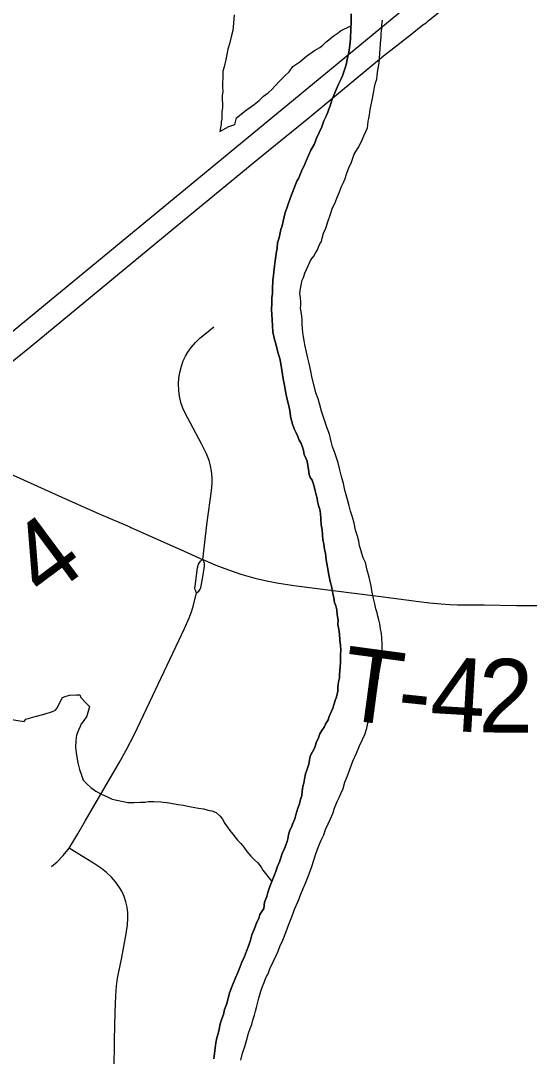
# Model space of a CAD drawing. Extents: x 2.1 to 73.9, y 4 to 26.
# Drawn here: x 48.3897 to 48.5861, y 22.8722 to 23.2719 of the extents above; entities that cross this region are included whole.
import ezdxf

# ---------------------------------------------------------------- set-up
doc = ezdxf.new("R2010")
doc.units = 0
for name, color, linetype in [('GM_X_City_Street', 7, 'Continuous'), ('GM_X_Major_River', 7, 'Continuous'), ('GM_X_Minor_River', 7, 'Continuous'), ('GM_X_Township_Road', 7, 'Continuous'), ('GM_X_Township_Road_Text', 7, 'Continuous'), ('GM_X_US_Route', 7, 'Continuous')]:
    doc.layers.add(name, color=color, linetype=linetype)

msp = doc.modelspace()

# ---------------------------------------------------------------- linework, layer by layer
at = {"layer": 'GM_X_City_Street'}
for points in [[(48.46002, 23.06397), (48.46069, 23.06944), (48.46179, 23.0784), (48.46337, 23.0904), (48.46363, 23.09347), (48.46365, 23.09561), (48.46345, 23.09804), (48.46307, 23.10013), (48.46249, 23.10218), (48.46147, 23.10473), (48.45959, 23.10862), (48.45532, 23.11655), (48.45328, 23.12042), (48.45237, 23.12243), (48.45163, 23.12451), (48.45104, 23.12698), (48.45073, 23.12918), (48.45066, 23.13171), (48.45081, 23.13393), (48.45115, 23.13612), (48.45177, 23.13858), (48.45253, 23.14067), (48.45335, 23.14238), (48.45431, 23.14403), (48.4556, 23.14583), (48.45726, 23.14774), (48.45908, 23.14949), (48.46151, 23.15149), (48.46428, 23.1537)], [(48.45766, 23.05104), (48.4573, 23.05176), (48.45714, 23.05223), (48.45703, 23.05308), (48.45704, 23.05364), (48.45802, 23.06078), (48.45837, 23.06212), (48.45886, 23.06293), (48.45917, 23.06334), (48.4596, 23.06375), (48.46002, 23.06397)], [(48.45766, 23.05104), (48.45847, 23.05176), (48.459, 23.05252), (48.45926, 23.05305), (48.46012, 23.05728), (48.46067, 23.06134), (48.46071, 23.06187), (48.46067, 23.06236), (48.46058, 23.0628), (48.46046, 23.06317), (48.46029, 23.06349), (48.46002, 23.06397)], [(48.40167, 22.94542), (48.40377, 22.94731), (48.40616, 22.94972), (48.40798, 22.95196), (48.4084, 22.95258), (48.40991, 22.9548), (48.41182, 22.95803), (48.41474, 22.96326), (48.4243, 22.9796), (48.42776, 22.98551), (48.43049, 22.99042), (48.43361, 22.99652), (48.43837, 23.00632), (48.44507, 23.0207), (48.45296, 23.03728), (48.45488, 23.04172), (48.45579, 23.04411), (48.45646, 23.04634), (48.45766, 23.05104)], [(48.42577, 22.8667), (48.42595, 22.87852), (48.42616, 22.88909), (48.42641, 22.89562), (48.42672, 22.89933), (48.42716, 22.90241), (48.42859, 22.90974), (48.43045, 22.91952), (48.43094, 22.9229), (48.43111, 22.92538), (48.43106, 22.92756), (48.43081, 22.92972), (48.43033, 22.93184), (48.42966, 22.93391), (48.42877, 22.9359), (48.42768, 22.93778), (48.42639, 22.93954), (48.42473, 22.94139), (48.42292, 22.9431), (48.42098, 22.94465), (48.41788, 22.94673), (48.41153, 22.95065), (48.4084, 22.95258)]]:
    msp.add_lwpolyline(points, dxfattribs=at)
at = {"layer": 'GM_X_Major_River'}
for points in [[(48.51739, 23.27453), (48.51731, 23.27149), (48.51724, 23.26864), (48.51715, 23.26504), (48.51689, 23.26239), (48.51645, 23.25974), (48.51581, 23.25691), (48.51537, 23.25483), (48.51496, 23.25332), (48.51455, 23.25219), (48.51394, 23.25069), (48.51333, 23.24919), (48.51254, 23.24769), (48.51172, 23.24562), (48.51071, 23.24318), (48.50991, 23.2413), (48.50949, 23.23998), (48.50928, 23.23903), (48.50868, 23.23772), (48.50827, 23.23659), (48.50766, 23.23509), (48.50685, 23.23321), (48.50604, 23.23095), (48.50503, 23.2287), (48.50403, 23.22682), (48.50302, 23.22419), (48.50182, 23.22194), (48.50082, 23.21988), (48.50001, 23.21781), (48.4992, 23.21593), (48.49841, 23.21443), (48.4976, 23.21256), (48.49699, 23.21105), (48.49639, 23.20993), (48.49436, 23.20466), (48.49376, 23.20335), (48.49314, 23.20147), (48.49252, 23.19958), (48.49191, 23.19789), (48.49149, 23.19619), (48.49107, 23.19449), (48.49064, 23.19279), (48.49023, 23.19129), (48.4898, 23.1894), (48.48938, 23.1877), (48.48896, 23.18619), (48.48872, 23.18411), (48.48849, 23.18278), (48.48826, 23.18108), (48.48802, 23.17919), (48.48778, 23.17711), (48.48754, 23.17502), (48.48731, 23.17351), (48.48708, 23.17181), (48.48705, 23.17048), (48.48702, 23.16953), (48.48699, 23.16839), (48.48695, 23.16668), (48.48672, 23.16498), (48.48667, 23.16289), (48.4866, 23.16043), (48.48674, 23.15852), (48.48688, 23.15643), (48.48702, 23.15415), (48.48715, 23.15187), (48.48766, 23.14939), (48.48835, 23.14671), (48.48904, 23.14403), (48.48991, 23.14097), (48.49057, 23.13697), (48.49106, 23.13373), (48.49156, 23.13106), (48.49206, 23.1282), (48.49257, 23.12571), (48.49309, 23.1238), (48.4936, 23.12151), (48.49393, 23.11922), (48.49462, 23.11655), (48.49533, 23.11444), (48.49605, 23.1129), (48.49677, 23.11137), (48.4973, 23.11002)], [(48.4973, 23.11002), (48.49677, 23.11137), (48.49605, 23.1129), (48.49533, 23.11444), (48.49462, 23.11655), (48.49393, 23.11922), (48.4936, 23.12151), (48.49309, 23.1238), (48.49257, 23.12571), (48.49206, 23.1282), (48.49156, 23.13106), (48.49106, 23.13373), (48.49057, 23.13697), (48.48991, 23.14097), (48.48904, 23.14403), (48.48835, 23.14671), (48.48766, 23.14939), (48.48715, 23.15187), (48.48702, 23.15415), (48.48688, 23.15643), (48.48674, 23.15852), (48.4866, 23.16043), (48.48667, 23.16289), (48.48672, 23.16498), (48.48695, 23.16668), (48.48699, 23.16839), (48.48702, 23.16953), (48.48705, 23.17048), (48.48708, 23.17181), (48.48731, 23.17351), (48.48754, 23.17502), (48.48778, 23.17711), (48.48802, 23.17919), (48.48826, 23.18108), (48.48849, 23.18278), (48.48872, 23.18411), (48.48896, 23.18619), (48.48938, 23.1877), (48.4898, 23.1894), (48.49023, 23.19129), (48.49064, 23.19279), (48.49107, 23.19449), (48.49149, 23.19619), (48.49191, 23.19789), (48.49252, 23.19958), (48.49314, 23.20147), (48.49376, 23.20335), (48.49436, 23.20466), (48.49639, 23.20993), (48.49699, 23.21105), (48.4976, 23.21256), (48.49841, 23.21443), (48.4992, 23.21593), (48.50001, 23.21781), (48.50082, 23.21988), (48.50182, 23.22194), (48.50302, 23.22419), (48.50403, 23.22682), (48.50503, 23.2287), (48.50604, 23.23095), (48.50685, 23.23321), (48.50766, 23.23509), (48.50827, 23.23659), (48.50868, 23.23772), (48.50928, 23.23903), (48.50949, 23.23998), (48.50991, 23.2413), (48.51071, 23.24318), (48.51172, 23.24562), (48.51254, 23.24769), (48.51333, 23.24919), (48.51394, 23.25069), (48.51455, 23.25219), (48.51496, 23.25332), (48.51537, 23.25483), (48.51581, 23.25691), (48.51645, 23.25974), (48.51689, 23.26239), (48.51715, 23.26504), (48.51724, 23.26864), (48.51731, 23.27149), (48.51739, 23.27453)], [(48.50594, 23.1212), (48.50524, 23.12368), (48.50454, 23.12598), (48.50365, 23.12828), (48.5021, 23.13459), (48.50177, 23.13669), (48.50108, 23.13955), (48.50057, 23.14165), (48.50005, 23.14394), (48.49954, 23.14624), (48.49921, 23.14833), (48.49888, 23.15005), (48.49873, 23.15157), (48.49857, 23.1531), (48.49843, 23.15481), (48.49847, 23.15633), (48.49831, 23.15785), (48.49798, 23.15957), (48.49782, 23.1609), (48.49785, 23.16204), (48.49788, 23.16337), (48.49773, 23.16489), (48.49758, 23.1666), (48.49782, 23.1685), (48.49847, 23.17171), (48.49888, 23.17284), (48.49949, 23.17453), (48.5001, 23.17584), (48.5007, 23.17735), (48.50171, 23.1796), (48.50289, 23.18109), (48.50368, 23.1824), (48.50428, 23.18352), (48.50488, 23.18484), (48.50528, 23.18578), (48.50588, 23.18671), (48.5061, 23.18804), (48.50672, 23.18992), (48.50752, 23.1918), (48.50834, 23.19425), (48.50917, 23.19688), (48.51019, 23.19971), (48.51099, 23.20139), (48.51181, 23.20346), (48.51282, 23.2059), (48.51363, 23.20797), (48.51442, 23.20947), (48.51503, 23.21098), (48.51545, 23.21229), (48.51585, 23.21342), (48.51647, 23.21512), (48.51747, 23.21737), (48.5185, 23.22038), (48.52008, 23.22281), (48.52128, 23.22525), (48.52229, 23.2275), (48.52309, 23.22938), (48.52369, 23.2305), (48.52372, 23.23164), (48.52395, 23.23316), (48.52416, 23.2341), (48.52439, 23.23561), (48.52463, 23.2377), (48.52548, 23.24128), (48.52593, 23.24393), (48.52636, 23.2462), (48.52679, 23.24789), (48.5272, 23.2494), (48.52743, 23.25092), (48.52767, 23.25281), (48.52812, 23.25546), (48.52869, 23.26304), (48.52894, 23.26569), (48.52898, 23.26702), (48.529, 23.26797), (48.52921, 23.26891), (48.52925, 23.27024), (48.52948, 23.27213)], [(48.50594, 23.1212), (48.50524, 23.12368), (48.50454, 23.12598), (48.50365, 23.12828), (48.5021, 23.13459), (48.50177, 23.13669), (48.50108, 23.13955), (48.50057, 23.14165), (48.50005, 23.14394), (48.49954, 23.14624), (48.49921, 23.14833), (48.49888, 23.15005), (48.49873, 23.15157), (48.49857, 23.1531), (48.49843, 23.15481), (48.49847, 23.15633), (48.49831, 23.15785), (48.49798, 23.15957), (48.49782, 23.1609), (48.49785, 23.16204), (48.49788, 23.16337), (48.49773, 23.16489), (48.49758, 23.1666), (48.49782, 23.1685), (48.49847, 23.17171), (48.49888, 23.17284), (48.49949, 23.17453), (48.5001, 23.17584), (48.5007, 23.17735), (48.50171, 23.1796), (48.50289, 23.18109), (48.50368, 23.1824), (48.50428, 23.18352), (48.50488, 23.18484), (48.50528, 23.18578), (48.50588, 23.18671), (48.5061, 23.18804), (48.50672, 23.18992), (48.50752, 23.1918), (48.50834, 23.19425), (48.50917, 23.19688), (48.51019, 23.19971), (48.51099, 23.20139), (48.51181, 23.20346), (48.51282, 23.2059), (48.51363, 23.20797), (48.51442, 23.20947), (48.51503, 23.21098), (48.51545, 23.21229), (48.51585, 23.21342), (48.51647, 23.21512), (48.51747, 23.21737), (48.5185, 23.22038), (48.52008, 23.22281), (48.52128, 23.22525), (48.52229, 23.2275), (48.52309, 23.22938), (48.52369, 23.2305), (48.52372, 23.23164), (48.52395, 23.23316), (48.52416, 23.2341), (48.52439, 23.23561), (48.52463, 23.2377), (48.52548, 23.24128), (48.52593, 23.24393), (48.52636, 23.2462), (48.52679, 23.24789), (48.5272, 23.2494), (48.52743, 23.25092), (48.52767, 23.25281), (48.52812, 23.25546), (48.52869, 23.26304), (48.52894, 23.26569), (48.52898, 23.26702), (48.529, 23.26797), (48.52921, 23.26891), (48.52925, 23.27024), (48.52948, 23.27213)], [(48.48411, 22.90184), (48.48471, 22.90297), (48.48531, 22.90409), (48.48592, 22.90598), (48.48853, 22.91142), (48.48913, 22.91273), (48.48975, 22.91462), (48.49095, 22.91705), (48.49216, 22.92006), (48.49318, 22.92288), (48.4944, 22.92608), (48.49562, 22.92928), (48.49683, 22.9321), (48.49785, 22.93473), (48.49885, 22.93698), (48.49967, 22.93905), (48.50047, 22.94093), (48.50109, 22.94262), (48.50211, 22.94545), (48.50293, 22.94789), (48.50375, 22.95034), (48.50477, 22.95317), (48.50578, 22.95561), (48.50678, 22.95767), (48.5074, 22.95975), (48.50841, 22.962), (48.50941, 22.96387), (48.51022, 22.96594), (48.51104, 22.96839), (48.51205, 22.97083), (48.51285, 22.97233), (48.51345, 22.97384), (48.51426, 22.97552), (48.51489, 22.97798), (48.5159, 22.98042), (48.51692, 22.98324), (48.51794, 22.98607), (48.51935, 22.98926), (48.52056, 22.99208), (48.52176, 22.99452), (48.52257, 22.99639), (48.52339, 22.99884), (48.52381, 23.00073), (48.52443, 23.00242), (48.52485, 23.00412), (48.52527, 23.00582), (48.5257, 23.00771), (48.52613, 23.0096), (48.52657, 23.01205), (48.52701, 23.01451), (48.52744, 23.01659), (48.52786, 23.0181), (48.52809, 23.0198), (48.52831, 23.02112), (48.52897, 23.02453), (48.5292, 23.02604), (48.52924, 23.02775), (48.52928, 23.02946), (48.52933, 23.03154), (48.5292, 23.03364), (48.52905, 23.03535), (48.52872, 23.03726), (48.52839, 23.03916), (48.52804, 23.04069), (48.5277, 23.04203), (48.52735, 23.04337), (48.52682, 23.0449), (48.52649, 23.04681), (48.52597, 23.04891), (48.52546, 23.05139), (48.52497, 23.05425), (48.52428, 23.05712), (48.52358, 23.05979), (48.5229, 23.06285), (48.52199, 23.06458), (48.52147, 23.0663), (48.52112, 23.06764), (48.52059, 23.06918), (48.52026, 23.07108), (48.51974, 23.07299), (48.51904, 23.07529), (48.51853, 23.07796), (48.51783, 23.08026), (48.51713, 23.08256), (48.51661, 23.08466), (48.51591, 23.08714), (48.51539, 23.08887), (48.51487, 23.09078), (48.51436, 23.09326), (48.51367, 23.09594), (48.51297, 23.09861), (48.51228, 23.10129), (48.51158, 23.10359), (48.51087, 23.1055), (48.51015, 23.10742), (48.50964, 23.10952), (48.50895, 23.11239), (48.50806, 23.11469), (48.50736, 23.11698), (48.50664, 23.1189), (48.50594, 23.1212)], [(48.48411, 22.90184), (48.48471, 22.90297), (48.48531, 22.90409), (48.48592, 22.90598), (48.48853, 22.91142), (48.48913, 22.91273), (48.48975, 22.91462), (48.49095, 22.91705), (48.49216, 22.92006), (48.49318, 22.92288), (48.4944, 22.92608), (48.49562, 22.92928), (48.49683, 22.9321), (48.49785, 22.93473), (48.49885, 22.93698), (48.49967, 22.93905), (48.50047, 22.94093), (48.50109, 22.94262), (48.50211, 22.94545), (48.50293, 22.94789), (48.50375, 22.95034), (48.50477, 22.95317), (48.50578, 22.95561), (48.50678, 22.95767), (48.5074, 22.95975), (48.50841, 22.962), (48.50941, 22.96387), (48.51022, 22.96594), (48.51104, 22.96839), (48.51205, 22.97083), (48.51285, 22.97233), (48.51345, 22.97384), (48.51426, 22.97552), (48.51489, 22.97798), (48.5159, 22.98042), (48.51692, 22.98324), (48.51794, 22.98607), (48.51935, 22.98926), (48.52056, 22.99208), (48.52176, 22.99452), (48.52257, 22.99639), (48.52339, 22.99884), (48.52381, 23.00073), (48.52443, 23.00242), (48.52485, 23.00412), (48.52527, 23.00582), (48.5257, 23.00771), (48.52613, 23.0096), (48.52657, 23.01205), (48.52701, 23.01451), (48.52744, 23.01659), (48.52786, 23.0181), (48.52809, 23.0198), (48.52831, 23.02112), (48.52897, 23.02453), (48.5292, 23.02604), (48.52924, 23.02775), (48.52928, 23.02946), (48.52933, 23.03154), (48.5292, 23.03364), (48.52905, 23.03535), (48.52872, 23.03726), (48.52839, 23.03916), (48.52804, 23.04069), (48.5277, 23.04203), (48.52735, 23.04337), (48.52682, 23.0449), (48.52649, 23.04681), (48.52597, 23.04891), (48.52546, 23.05139), (48.52497, 23.05425), (48.52428, 23.05712), (48.52358, 23.05979), (48.5229, 23.06285), (48.52199, 23.06458), (48.52147, 23.0663), (48.52112, 23.06764), (48.52059, 23.06918), (48.52026, 23.07108), (48.51974, 23.07299), (48.51904, 23.07529), (48.51853, 23.07796), (48.51783, 23.08026), (48.51713, 23.08256), (48.51661, 23.08466), (48.51591, 23.08714), (48.51539, 23.08887), (48.51487, 23.09078), (48.51436, 23.09326), (48.51367, 23.09594), (48.51297, 23.09861), (48.51228, 23.10129), (48.51158, 23.10359), (48.51087, 23.1055), (48.51015, 23.10742), (48.50964, 23.10952), (48.50895, 23.11239), (48.50806, 23.11469), (48.50736, 23.11698), (48.50664, 23.1189), (48.50594, 23.1212)], [(48.4973, 23.11002), (48.49803, 23.10868), (48.49857, 23.10733), (48.49891, 23.10599), (48.49925, 23.10447), (48.50033, 23.10197), (48.50082, 23.09873), (48.50115, 23.09682), (48.5015, 23.09567), (48.50223, 23.09452), (48.50295, 23.0926), (48.50346, 23.0905), (48.5038, 23.08897), (48.50415, 23.08763), (48.50431, 23.0863), (48.50466, 23.08534), (48.50483, 23.08439), (48.50518, 23.08324), (48.50552, 23.08171), (48.50566, 23.07962), (48.50579, 23.07734), (48.50612, 23.07543), (48.50626, 23.07353), (48.50641, 23.07162), (48.50674, 23.06991), (48.50708, 23.068), (48.50741, 23.06628), (48.50773, 23.0638), (48.50823, 23.06094), (48.50873, 23.05808), (48.50923, 23.05541), (48.50993, 23.05311), (48.51025, 23.05083), (48.51059, 23.04911), (48.51093, 23.04739), (48.51146, 23.04605), (48.51181, 23.04452), (48.51195, 23.04262), (48.51228, 23.04052), (48.51223, 23.03881), (48.51257, 23.03691), (48.5129, 23.03519), (48.51303, 23.03291), (48.51317, 23.03081), (48.51331, 23.02891), (48.51327, 23.0272), (48.51323, 23.02568), (48.51319, 23.02417), (48.51289, 23.01943), (48.51286, 23.01829), (48.51244, 23.01678), (48.5122, 23.0147), (48.51216, 23.01318), (48.51194, 23.01204), (48.51172, 23.01091), (48.51112, 23.0096), (48.5107, 23.0079), (48.51028, 23.00658), (48.50969, 23.00545), (48.50888, 23.00339), (48.50846, 23.00207), (48.50747, 23.00038), (48.50687, 22.99926), (48.50608, 22.99795), (48.50529, 22.99664), (48.50468, 22.99514), (48.50387, 22.99326), (48.50326, 22.99137), (48.50245, 22.98969), (48.50146, 22.988), (48.50101, 22.98498), (48.50039, 22.98309), (48.49977, 22.98121), (48.49934, 22.97913), (48.49911, 22.97762), (48.4987, 22.9763), (48.49847, 22.97459), (48.49824, 22.97289), (48.49782, 22.97138), (48.4974, 22.96968), (48.49678, 22.96799), (48.49596, 22.96535), (48.49554, 22.96384), (48.49514, 22.96291), (48.49473, 22.96178), (48.49432, 22.96065), (48.49372, 22.95952), (48.4931, 22.95764), (48.49288, 22.95612), (48.49266, 22.95518), (48.49226, 22.95405), (48.49164, 22.95236), (48.49065, 22.95049), (48.49022, 22.94879), (48.48962, 22.94728), (48.48881, 22.94521), (48.48819, 22.94352), (48.48596, 22.93769), (48.48514, 22.93543), (48.48472, 22.93392), (48.48391, 22.93167)], [(48.48391, 22.93167), (48.48472, 22.93392), (48.48514, 22.93543), (48.48596, 22.93769), (48.48819, 22.94352), (48.48881, 22.94521), (48.48962, 22.94728), (48.49022, 22.94879), (48.49065, 22.95049), (48.49164, 22.95236), (48.49226, 22.95405), (48.49266, 22.95518), (48.49288, 22.95612), (48.4931, 22.95764), (48.49372, 22.95952), (48.49432, 22.96065), (48.49473, 22.96178), (48.49514, 22.96291), (48.49554, 22.96384), (48.49596, 22.96535), (48.49678, 22.96799), (48.4974, 22.96968), (48.49782, 22.97138), (48.49824, 22.97289), (48.49847, 22.97459), (48.4987, 22.9763), (48.49911, 22.97762), (48.49934, 22.97913), (48.49977, 22.98121), (48.50039, 22.98309), (48.50101, 22.98498), (48.50146, 22.988), (48.50245, 22.98969), (48.50326, 22.99137), (48.50387, 22.99326), (48.50468, 22.99514), (48.50529, 22.99664), (48.50608, 22.99795), (48.50687, 22.99926), (48.50747, 23.00038), (48.50846, 23.00207), (48.50888, 23.00339), (48.50969, 23.00545), (48.51028, 23.00658), (48.5107, 23.0079), (48.51112, 23.0096), (48.51172, 23.01091), (48.51194, 23.01204), (48.51216, 23.01318), (48.5122, 23.0147), (48.51244, 23.01678), (48.51286, 23.01829), (48.51289, 23.01943), (48.51319, 23.02417), (48.51323, 23.02568), (48.51327, 23.0272), (48.51331, 23.02891), (48.51317, 23.03081), (48.51303, 23.03291), (48.5129, 23.03519), (48.51257, 23.03691), (48.51223, 23.03881), (48.51228, 23.04052), (48.51195, 23.04262), (48.51181, 23.04452), (48.51146, 23.04605), (48.51093, 23.04739), (48.51059, 23.04911), (48.51025, 23.05083), (48.50993, 23.05311), (48.50923, 23.05541), (48.50873, 23.05808), (48.50823, 23.06094), (48.50773, 23.0638), (48.50741, 23.06628), (48.50708, 23.068), (48.50674, 23.06991), (48.50641, 23.07162), (48.50626, 23.07353), (48.50612, 23.07543), (48.50579, 23.07734), (48.50566, 23.07962), (48.50552, 23.08171), (48.50518, 23.08324), (48.50483, 23.08439), (48.50466, 23.08534), (48.50431, 23.0863), (48.50415, 23.08763), (48.5038, 23.08897), (48.50346, 23.0905), (48.50295, 23.0926), (48.50223, 23.09452), (48.5015, 23.09567), (48.50115, 23.09682), (48.50082, 23.09873), (48.50033, 23.10197), (48.49925, 23.10447), (48.49891, 23.10599), (48.49857, 23.10733), (48.49803, 23.10868), (48.4973, 23.11002)], [(48.48391, 22.93167), (48.48366, 22.9292), (48.48287, 22.92808), (48.48208, 22.92696), (48.48166, 22.92545), (48.48087, 22.92396), (48.47984, 22.92113), (48.47903, 22.91907), (48.47841, 22.91699), (48.47779, 22.91511), (48.47698, 22.91285), (48.47617, 22.91078), (48.47516, 22.90853), (48.47435, 22.90646), (48.47354, 22.90458), (48.47273, 22.90251), (48.47152, 22.8997), (48.47031, 22.89669), (48.46967, 22.89404), (48.46924, 22.89216), (48.46844, 22.89028), (48.46801, 22.88839), (48.4674, 22.8867), (48.46678, 22.88481), (48.46635, 22.88273), (48.46592, 22.88104), (48.4655, 22.87934), (48.46508, 22.87745), (48.46435, 22.8712)], [(48.46435, 22.8712), (48.46508, 22.87745), (48.4655, 22.87934), (48.46592, 22.88104), (48.46635, 22.88273), (48.46678, 22.88481), (48.4674, 22.8867), (48.46801, 22.88839), (48.46844, 22.89028), (48.46924, 22.89216), (48.46967, 22.89404), (48.47031, 22.89669), (48.47152, 22.8997), (48.47273, 22.90251), (48.47354, 22.90458), (48.47435, 22.90646), (48.47516, 22.90853), (48.47617, 22.91078), (48.47698, 22.91285), (48.47779, 22.91511), (48.47841, 22.91699), (48.47903, 22.91907), (48.47984, 22.92113), (48.48087, 22.92396), (48.48166, 22.92545), (48.48208, 22.92696), (48.48287, 22.92808), (48.48366, 22.9292), (48.48391, 22.93167)], [(48.47478, 22.87075), (48.47542, 22.87339), (48.47625, 22.87603), (48.47707, 22.87866), (48.4777, 22.88112), (48.47832, 22.883), (48.47893, 22.8845), (48.47935, 22.8862), (48.47997, 22.88809), (48.48038, 22.8896), (48.4808, 22.8911), (48.48122, 22.89261), (48.48165, 22.89469), (48.48248, 22.89733), (48.48309, 22.89921), (48.4837, 22.90072), (48.48411, 22.90184)], [(48.47478, 22.87075), (48.47542, 22.87339), (48.47625, 22.87603), (48.47707, 22.87866), (48.4777, 22.88112), (48.47832, 22.883), (48.47893, 22.8845), (48.47935, 22.8862), (48.47997, 22.88809), (48.48038, 22.8896), (48.4808, 22.8911), (48.48122, 22.89261), (48.48165, 22.89469), (48.48248, 22.89733), (48.48309, 22.89921), (48.4837, 22.90072), (48.48411, 22.90184)]]:
    msp.add_lwpolyline(points, dxfattribs=at)
at = {"layer": 'GM_X_Minor_River'}
for points in [[(48.47218, 23.27415), (48.47191, 23.27093), (48.47164, 23.26809), (48.47101, 23.26564), (48.47038, 23.263), (48.46975, 23.26092), (48.46932, 23.25884), (48.46889, 23.25696), (48.46825, 23.25412), (48.46783, 23.25243), (48.46779, 23.25091), (48.46776, 23.24958), (48.46772, 23.24806), (48.46768, 23.24635), (48.46783, 23.24464), (48.46759, 23.24294), (48.46755, 23.24142), (48.46771, 23.2399), (48.46767, 23.23838), (48.46744, 23.23668), (48.4674, 23.23535), (48.46737, 23.23402), (48.46715, 23.23289), (48.46713, 23.23194), (48.4669, 23.23061), (48.46667, 23.2291), (48.47014, 23.2311), (48.47244, 23.2318), (48.47308, 23.23445), (48.47676, 23.23739), (48.47985, 23.23959), (48.48179, 23.24106), (48.48354, 23.24272), (48.48528, 23.24401), (48.48665, 23.2453), (48.48801, 23.24679), (48.48977, 23.24864), (48.49172, 23.25068), (48.49346, 23.25216), (48.49485, 23.25421), (48.49755, 23.25604), (48.50008, 23.25826), (48.50317, 23.26046), (48.50529, 23.26154), (48.50645, 23.26246), (48.50762, 23.26357), (48.50878, 23.26449), (48.50975, 23.26542), (48.51072, 23.26615), (48.51227, 23.26725), (48.51324, 23.26799), (48.51727, 23.26991)], [(48.38539, 23.00234), (48.39107, 23.00143), (48.39166, 23.00237), (48.3953, 23.00341), (48.39874, 23.00428), (48.40199, 23.00533), (48.40315, 23.00587), (48.40393, 23.0068), (48.40473, 23.00849), (48.40593, 23.01074), (48.40689, 23.0111), (48.40861, 23.01162), (48.41127, 23.01175), (48.4126, 23.01171), (48.41296, 23.01075), (48.41481, 23.00881), (48.41629, 23.00725), (48.41524, 23.00348), (48.41386, 23.00143), (48.41308, 23.0005), (48.41267, 22.99956), (48.41207, 22.99805), (48.41126, 22.99617), (48.41102, 22.99409), (48.41095, 22.99143), (48.41125, 22.98839), (48.41175, 22.98553), (48.41245, 22.98285), (48.41315, 22.98074), (48.41386, 22.97883), (48.41535, 22.97727), (48.41683, 22.9759), (48.41869, 22.97453), (48.42113, 22.97332), (48.4232, 22.97232), (48.42508, 22.97152), (48.43112, 22.97022), (48.43359, 22.97016), (48.43587, 22.97029), (48.43777, 22.97025), (48.43892, 22.9706), (48.4412, 22.97054), (48.44385, 22.97047), (48.44707, 22.97001), (48.45047, 22.96935), (48.45256, 22.96911), (48.45369, 22.96889), (48.45558, 22.96846), (48.45842, 22.96801), (48.46031, 22.96778), (48.46201, 22.96716), (48.46352, 22.96693), (48.46521, 22.96632)], [(48.46521, 22.96632), (48.4667, 22.96495), (48.46762, 22.96379), (48.46853, 22.96206), (48.46963, 22.9607), (48.47055, 22.95935), (48.47165, 22.95799), (48.47349, 22.95567), (48.47479, 22.9543), (48.47589, 22.95295), (48.47699, 22.95121), (48.47866, 22.94946), (48.47995, 22.9481), (48.48125, 22.94693), (48.48254, 22.94518), (48.48327, 22.94403), (48.4867, 22.93962)]]:
    msp.add_lwpolyline(points, dxfattribs=at)
at = {"layer": 'GM_X_Township_Road'}
msp.add_line((48.43227, 23.07631), (48.45048, 23.06818), dxfattribs=at)
for points in [[(48.3822, 23.09851), (48.3894, 23.09531), (48.40708, 23.08742), (48.42009, 23.08164), (48.43182, 23.07651), (48.43227, 23.07631)], [(48.45048, 23.06818), (48.45139, 23.06778), (48.45852, 23.06462), (48.45935, 23.06425), (48.46002, 23.06397)], [(48.46002, 23.06397), (48.46097, 23.06356), (48.46507, 23.0618), (48.47002, 23.05991), (48.47476, 23.05833), (48.48016, 23.05679), (48.48411, 23.05585), (48.4887, 23.05497), (48.49517, 23.05398), (48.51853, 23.05096)], [(48.51853, 23.05096), (48.52882, 23.04969), (48.54342, 23.04777)], [(48.54342, 23.04777), (48.54774, 23.04724), (48.5521, 23.04687), (48.55526, 23.04662), (48.55843, 23.0465), (48.56874, 23.04642), (48.58118, 23.04622), (48.59215, 23.04616), (48.60869, 23.04594)]]:
    msp.add_lwpolyline(points, dxfattribs=at)
at = {"layer": 'GM_X_US_Route'}
for points in [[(47.9186, 22.76725), (48.00552, 22.8385), (48.34281, 23.11612), (48.61147, 23.33733), (48.62577, 23.3495), (48.67937, 23.39257), (48.70666, 23.4146), (48.72968, 23.43384), (48.74563, 23.44699), (48.75566, 23.45455), (48.75853, 23.45695)], [(48.28824, 23.06003), (48.29133, 23.06256), (48.31734, 23.08379), (48.33815, 23.10107), (48.35127, 23.11208), (48.39375, 23.14631), (48.45085, 23.19336), (48.48136, 23.21842), (48.50109, 23.23457), (48.52985, 23.25833), (48.53381, 23.26141), (48.54027, 23.26643), (48.54502, 23.27037), (48.54569, 23.27072), (48.54629, 23.27113), (48.54714, 23.27182), (48.55706, 23.27994), (48.57283, 23.29258), (48.6009, 23.3157), (48.62962, 23.33949), (48.63499, 23.34389)]]:
    msp.add_lwpolyline(points, dxfattribs=at)

# ---------------------------------------------------------------- texts
at = {"layer": 'GM_X_Township_Road_Text'}
for s, rotation, p in [('4', 36.6135, (48.39893, 23.04774)), ('T', 352.3532, (48.51241, 23.00257)), ('4', 356.655, (48.54739, 22.99831)), ('2', 359.6109, (48.56645, 22.99723)), ('-', 354.0196, (48.53436, 22.99964))]:
    msp.add_text(s, height=0.02841, rotation=rotation, dxfattribs=at).set_placement(p)

doc.saveas('drawing.dxf')
